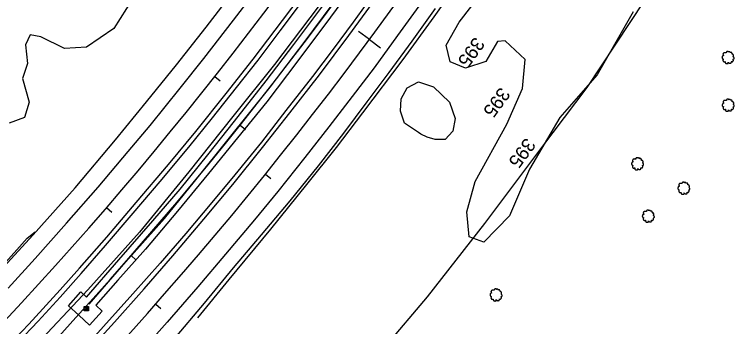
# Model space of a CAD drawing. Extents: x 1901471 to 1963503, y 756461 to 799997.
# Drawn here: x 1939572.8 to 1939997.1, y 777366.1 to 777549.6 of the extents above; entities that cross this region are included whole.
import ezdxf

# ---------------------------------------------------------------- set-up
doc = ezdxf.new("R2010")
doc.units = 0
for name, color, linetype in [('RD_DTM_BkLn1', 7, 'Continuous'), ('RD_EX_DR_ErosCtrl', 7, 'Continuous'), ('RD_EX_DR_Inlet', 7, 'Continuous'), ('RD_EX_Fence_Other', 7, 'Continuous'), ('RD_EX_GuardRail', 7, 'Continuous'), ('RD_EX_H2O', 7, 'Continuous'), ('RD_EX_Road', 7, 'Continuous'), ('RD_EX_VEG', 7, 'Continuous'), ('RD_HC_Cl', 7, 'Continuous'), ('RD_HC_Data_Tic', 7, 'Continuous'), ('RD_HC_TX_Sta50', 7, 'Continuous')]:
    doc.layers.add(name, color=color, linetype=linetype)

# ---------------------------------------------------------------- blocks, each defined once
blk = doc.blocks.new('T2')
at = {"layer": 'RD_EX_VEG'}
for points in [[(0.05, 7.21), (-0.25, 7.24), (-0.57, 7.14), (-0.82, 7.04), (-1.05, 6.96), (-1.27, 6.86), (-1.57, 6.69), (-1.8, 6.49), (-1.92, 6.24), (-1.97, 6.01), (-2.02, 5.74), (-2.02, 5.56), (-2.15, 5.54), (-2.3, 5.56), (-2.55, 5.64), (-2.8, 5.64), (-3.05, 5.64), (-3.4, 5.61), (-3.75, 5.61), (-4.02, 5.56), (-4.35, 5.51), (-4.72, 5.39), (-5.07, 5.26), (-5.37, 5.01), (-5.62, 4.54), (-5.75, 4.19), (-5.9, 3.94), (-5.75, 3.49), (-5.57, 3.14), (-5.55, 2.94), (-5.47, 2.52), (-5.37, 2.29), (-5.25, 2.09), (-5.32, 2.07), (-5.7, 2.02), (-6, 1.92), (-6.42, 1.69), (-6.64, 1.47), (-6.74, 1.14), (-6.77, 0.79), (-6.87, 0.59), (-6.94, 0.32), (-6.97, 0.24), (-7.02, -0.08), (-6.92, -0.53), (-6.89, -0.88), (-6.77, -1.11), (-6.62, -1.28), (-6.44, -1.53), (-6.05, -1.76), (-5.72, -1.86), (-5.52, -1.88), (-5.7, -2.38), (-5.75, -2.73), (-5.87, -3.13), (-5.87, -3.21), (-5.92, -3.68), (-5.77, -4.01), (-5.7, -4.38), (-5.52, -4.61), (-5.25, -4.91), (-4.92, -5.13), (-4.42, -5.26), (-4.02, -5.23), (-3.45, -5.06), (-3.2, -4.98), (-3.22, -5.16), (-3.2, -5.53), (-3.2, -5.96), (-3.05, -6.28), (-2.95, -6.56), (-2.8, -6.81), (-2.47, -7.03), (-2.07, -7.11), (-1.65, -7.26), (-1.2, -7.33), (-0.7, -7.36), (-0.1, -7.21), (0.18, -7.08), (0.28, -6.91), (0.48, -6.53), (0.43, -6.31), (0.45, -5.71), (0.55, -5.88), (0.73, -6.23), (1.23, -6.53), (1.63, -6.71), (2.1, -6.86), (2.4, -6.93), (2.88, -6.86), (3.25, -6.78), (3.63, -6.66), (3.93, -6.38), (4.1, -6.11), (4.15, -5.83), (4.23, -5.46), (4.28, -5.28)], [(4.28, -5.28), (4.2, -5.11), (4.15, -4.86), (4.23, -4.88), (4.4, -4.93), (4.68, -5.06), (4.9, -5.13), (5.23, -5.11), (5.5, -5.01), (5.95, -4.73), (6.22, -4.26), (6.5, -3.86), (6.57, -3.53), (6.52, -3.31), (6.5, -2.81), (6.3, -2.56), (6.25, -2.43), (6.15, -2.03), (6.22, -1.98), (6.5, -1.93), (6.87, -1.81), (7.15, -1.68), (7.37, -1.51), (7.45, -1.28), (7.42, -0.88), (7.47, -0.48), (7.4, -0.33), (7.3, -0.18), (7.22, 0.02), (7.07, 0.17), (6.97, 0.32), (6.87, 0.42), (6.75, 0.57), (6.57, 0.69), (6.42, 0.74), (6.37, 0.89), (6.52, 1.09), (6.57, 1.19), (6.6, 1.42), (6.82, 1.77), (6.87, 2.17), (6.82, 2.59), (6.77, 2.87), (6.62, 3.14), (6.42, 3.39), (6.3, 3.56), (6.12, 3.69), (5.8, 3.81), (5.55, 3.86), (5.2, 3.86), (5, 3.91), (5.03, 3.96), (5.03, 4.11), (5.03, 4.39), (4.95, 4.84), (4.8, 5.34), (4.8, 5.36), (4.7, 5.61), (4.48, 5.81), (4.3, 5.91), (4.1, 6.04), (3.85, 6.06), (3.55, 6.06), (3.28, 6.01), (3.08, 5.91), (2.9, 5.79), (2.83, 5.94), (2.73, 6.24), (2.68, 6.39), (2.53, 6.56), (2.3, 6.76), (1.85, 6.89), (1.23, 6.81), (0.93, 6.61), (0.78, 6.44), (0.73, 6.56), (0.53, 6.76), (0.43, 6.94), (0.25, 7.06), (0.1, 7.16), (0, 7.21)]]:
    blk.add_spline(points, degree=3, dxfattribs=at)
blk = doc.blocks.new('DI')
at = {"layer": 'RD_EX_DR_Inlet'}
for p, q in [((-2.54, 0.86), (2.46, 0.86)), ((-0.84, 2.56), (-0.84, -2.44)), ((0.86, 2.56), (0.86, -2.44)), ((-2.54, -0.84), (2.46, -0.84))]:
    blk.add_line(p, q, dxfattribs=at)
blk.add_lwpolyline([(-2.54, -2.44), (-2.54, 2.56), (2.46, 2.56), (2.46, -2.44)], close=True, dxfattribs=at)

msp = doc.modelspace()

# ---------------------------------------------------------------- linework, layer by layer
at = {"layer": 'RD_DTM_BkLn1'}
msp.add_lwpolyline([(1939467.43, 777300.05), (1939474.49, 777307.13), (1939481.55, 777314.22), (1939484.87, 777317.55), (1939491.85, 777324.7), (1939498.83, 777331.85), (1939501.83, 777334.93), (1939508.85, 777342.04), (1939515.88, 777349.15), (1939522.9, 777356.27), (1939525.92, 777359.33), (1939532.74, 777366.63), (1939539.14, 777373.48), (1939545.99, 777380.76), (1939552.57, 777387.78), (1939559.41, 777395.07), (1939566.24, 777402.37), (1939567.53, 777403.75), (1939574.23, 777411.17), (1939580.36, 777417.98), (1939584.98, 777421.75)], dxfattribs=at)
at = {"layer": 'RD_EX_DR_ErosCtrl'}
msp.add_lwpolyline([(1939775.39, 777570.74), (1939758.72, 777547.91), (1939739.54, 777522.36), (1939721.37, 777498.2), (1939704.04, 777476.97), (1939686.99, 777456.13), (1939668.79, 777433.95), (1939649.84, 777411.65), (1939633.7, 777393.36), (1939620.61, 777378.67), (1939624.42, 777375.07), (1939616.97, 777366.81), (1939610.64, 777372.73), (1939604.56, 777378.3), (1939611.97, 777386.41), (1939615.25, 777383.32), (1939634.29, 777405.36), (1939654.15, 777428.29), (1939670.39, 777446.93), (1939686.64, 777467.1), (1939702.34, 777486.83), (1939720.89, 777510.53), (1939737.23, 777531.88), (1939755.44, 777556.25)], dxfattribs=at)
at = {"layer": 'RD_EX_Fence_Other'}
for points in [[(1939766.12, 777324.68), (1939815.76, 777383.6), (1939849.51, 777426.65), (1939883.13, 777471.29), (1939909.77, 777506.62), (1939943.59, 777557.47), (1939970.54, 777600.04), (1939996.69, 777639.09), (1940027.23, 777691.72), (1940065.52, 777758.27), (1940092.36, 777809.33), (1940119.34, 777865.1)], [(1939933.73, 777840.59), (1939921.68, 777821.23), (1939902.57, 777787.17), (1939883.21, 777753.75), (1939864.26, 777721.63), (1939842, 777686.15), (1939821.19, 777654.54), (1939799.49, 777622.18), (1939775.87, 777587.67), (1939751.45, 777553.99), (1939725.79, 777520.15), (1939701.31, 777489.56), (1939675.33, 777457.11), (1939646.3, 777421.49), (1939616.06, 777387.72), (1939583.31, 777352.71)]]:
    msp.add_lwpolyline(points, dxfattribs=at)
at = {"layer": 'RD_EX_GuardRail'}
msp.add_lwpolyline([(1939680.81, 777371.2), (1939699.19, 777393.8), (1939723.62, 777423.42), (1939744.94, 777449.52), (1939762.37, 777471.29), (1939777.8, 777491.71), (1939801.5, 777523.15), (1939819.68, 777548.22), (1939837.63, 777573.38), (1939853.21, 777595.89), (1939871.24, 777623.18), (1939885.52, 777645.13), (1939899.05, 777666.17), (1939911.51, 777686.09), (1939927.9, 777713.26), (1939940.34, 777733.89), (1939956.86, 777762.92), (1939973.14, 777792.51), (1939987.13, 777818.12), (1939997, 777836.94)], dxfattribs=at)
at = {"layer": 'RD_EX_H2O'}
msp.add_lwpolyline([(1939616.78, 777379.27), (1939638.39, 777404.1), (1939661.17, 777429.66), (1939678.83, 777451.44), (1939699.3, 777477.05), (1939723.2, 777506.88), (1939743.88, 777533.84), (1939764.85, 777562.31), (1939785.89, 777591.02), (1939804.37, 777618.46), (1939824, 777647.32), (1939843.27, 777676.32), (1939859.44, 777702.26), (1939877.34, 777731.66), (1939896.3, 777763.54), (1939911.69, 777791.71), (1939930.01, 777826.37)], dxfattribs=at)
at = {"layer": 'RD_EX_Road'}
for points in [[(1939564.83, 777350.14), (1939581.28, 777367.47), (1939599.63, 777387.6), (1939611.17, 777400.45), (1939627.08, 777418.53), (1939644.42, 777439.02), (1939663.39, 777461.28), (1939679.5, 777480.73), (1939697.34, 777503.13), (1939713.32, 777523.3), (1939730.56, 777546.02), (1939746.36, 777567.17), (1939767.31, 777596.34), (1939783.83, 777619.77), (1939796.5, 777638.28), (1939811.24, 777660.24), (1939826.48, 777683.61), (1939838.13, 777701.79), (1939851.79, 777723.73), (1939864.83, 777745.07), (1939878.3, 777767.97), (1939893.08, 777793.44), (1939905.56, 777816.16), (1939918.04, 777839.07)], [(1939569.09, 777388.55), (1939584.91, 777406.13), (1939603.51, 777426.8), (1939622.04, 777448.05), (1939639.65, 777469.01), (1939652.6, 777484.33), (1939670.32, 777506.24), (1939684.18, 777523.73), (1939701.77, 777546.27), (1939712.85, 777560.92), (1939729.15, 777582.94), (1939745.69, 777605.64), (1939759.51, 777625.4), (1939774.75, 777647.24), (1939787.82, 777666.77), (1939800.33, 777685.83), (1939813.81, 777706.85), (1939826.38, 777726.84), (1939837.27, 777744.75), (1939848.34, 777762.9), (1939858.71, 777780.48), (1939870.13, 777799.98), (1939881.59, 777820.46), (1939892.35, 777840.73)], [(1939608.45, 777343.24), (1939631.65, 777368.58), (1939649.06, 777388.21), (1939666.07, 777407.68), (1939684.26, 777429.14), (1939701.28, 777449.61), (1939718.81, 777471.33), (1939734.91, 777491.71), (1939752.38, 777514.15), (1939769.54, 777537.14), (1939783.48, 777556.24), (1939801.77, 777581.76), (1939817.14, 777603.66), (1939835.31, 777630.69), (1939850.28, 777653.21), (1939864.28, 777675.05), (1939877.85, 777696.44), (1939891.02, 777717.81), (1939910.45, 777750.74), (1939924.57, 777775.25), (1939937.21, 777798.18), (1939948.28, 777818.43), (1939959.54, 777839.52)], [(1939524.79, 777356.43), (1939543.79, 777376.68), (1939566.44, 777401.02), (1939583.8, 777420.05), (1939608.45, 777447.54), (1939632.32, 777475.77), (1939650.56, 777498.13), (1939668.26, 777519.9), (1939685.66, 777542.06), (1939704, 777566.1), (1939721.79, 777590.67), (1939736.4, 777610.39), (1939750.68, 777631.08), (1939766.7, 777653.83), (1939780.34, 777674.39), (1939799.19, 777703.11), (1939816.34, 777729.32), (1939832.59, 777754.47), (1939844.86, 777774.17), (1939857.85, 777798.07), (1939871.36, 777822.1)], [(1939789.94, 777569.85), (1939772.05, 777545.04), (1939760.27, 777529.1), (1939748.21, 777513.16), (1939732.56, 777493.06), (1939718.15, 777474.49), (1939702.43, 777455.26), (1939688.89, 777438.96), (1939673.56, 777420.8), (1939658.52, 777403.25), (1939642.48, 777385.23), (1939625.24, 777366.12), (1939608.68, 777347.76)], [(1939574.89, 777356.61), (1939586.8, 777369.23), (1939599.66, 777383.36), (1939611.99, 777397.32), (1939626.42, 777413.64), (1939642.66, 777432.82), (1939658.57, 777451.28), (1939675.48, 777471.49), (1939689.31, 777488.87), (1939703.4, 777506.64), (1939716.19, 777522.6), (1939729.18, 777539.9), (1939742.24, 777557.28)], [(1939812.39, 777556.59), (1939798.29, 777537.09), (1939784.4, 777518.2), (1939771.57, 777501.3), (1939757.89, 777483.4), (1939743.63, 777465.42), (1939727.71, 777445.4), (1939714.02, 777428.73), (1939697.03, 777408.55), (1939680.81, 777389.41), (1939662.68, 777368.58), (1939646.69, 777350.76)], [(1939820.38, 777552.99), (1939806.59, 777533.91), (1939793.16, 777515.49), (1939780.25, 777498.27), (1939766.48, 777479.79), (1939751.42, 777460.57), (1939734.76, 777439.95), (1939717.95, 777419.93), (1939701.51, 777400.53), (1939684.38, 777379.88), (1939666.12, 777358.34)]]:
    msp.add_lwpolyline(points, dxfattribs=at)
at = {"layer": 'RD_EX_VEG'}
for points in [[(1939642.53, 777559.18), (1939631.33, 777541.28), (1939615.24, 777530.26), (1939602.33, 777529.46), (1939588.36, 777536.31), (1939581.99, 777537.65), (1939579.28, 777531.68), (1939580.42, 777520.78), (1939577.49, 777511.99), (1939581.51, 777497.94), (1939578.8, 777488.9), (1939569.67, 777485.67)], [(1939936.86, 777551.07), (1939915.66, 777514.02), (1939893.74, 777488.92), (1939875.89, 777458.66), (1939864.06, 777431.18), (1939849.09, 777415.72), (1939840.4, 777418.91), (1939838.95, 777433.61), (1939843.9, 777451.27), (1939862.43, 777485.1), (1939871.78, 777506.05), (1939873.27, 777523.1), (1939861.58, 777534.1), (1939857.13, 777533.73), (1939850.24, 777521.93), (1939838.22, 777518.01), (1939829.24, 777521.63), (1939826.91, 777531.47), (1939834.5, 777544.99), (1939842.03, 777554.55)]]:
    msp.add_lwpolyline(points, dxfattribs=at)
msp.add_lwpolyline([(1939810.58, 777480.21), (1939802.34, 777485.67), (1939799.98, 777492.76), (1939800.28, 777500.01), (1939803.97, 777506.5), (1939810.46, 777510.03), (1939819.39, 777507.05), (1939828.81, 777498.04), (1939832.15, 777488.41), (1939830.83, 777480.96), (1939826.25, 777476.05), (1939820.43, 777476.09), (1939815.73, 777477.37), (1939811.87, 777479.23)], close=True, dxfattribs=at)
at = {"layer": 'RD_HC_Cl'}
for centre, radius, start, end in [((1937913.74, 778916.23), 2264.18, 292.01316, 340.28803), ((1937912.97, 778917.3), 2294.88, 292.01425, 340.29093), ((1937913.73, 778916.48), 2323.44, 292.01325, 340.2892)]:
    msp.add_arc(centre, radius, start, end, dxfattribs=at)
at = {"layer": 'RD_HC_Data_Tic'}
for p, q in [((1939781.68, 777534.76), (1939775.25, 777539.52)), ((1939781.68, 777534.76), (1939788.12, 777530)), ((1939690.7, 777513.06), (1939693.84, 777510.58)), ((1939705.62, 777484.51), (1939708.74, 777482.01)), ((1939720.5, 777455.67), (1939723.61, 777453.15)), ((1939627.02, 777435.97), (1939630.04, 777433.35)), ((1939641.5, 777407.78), (1939644.51, 777405.15)), ((1939655.98, 777379.28), (1939658.98, 777376.64))]:
    msp.add_line(p, q, dxfattribs=at)

# ---------------------------------------------------------------- block references
at = {"layer": 'RD_EX_DR_Inlet', "xscale": 0.5039370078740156, "yscale": 0.5039370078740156}
msp.add_blockref('DI', (1939615.17, 777376.55), dxfattribs=at)
at = {"layer": 'RD_EX_VEG', "xscale": 0.4921259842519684, "yscale": 0.4921259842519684}
for p in [(1939992.58, 777524.28), (1939992.68, 777496.26), (1939939.34, 777461.8), (1939966.57, 777447.46), (1939945.67, 777431.01), (1939856.1, 777384.69)]:
    msp.add_blockref('T2', p, dxfattribs=at)

# ---------------------------------------------------------------- texts
at = {"layer": 'RD_HC_TX_Sta50'}
for rotation, p in [(234.2343, (1939843.64, 777536.82)), (233.8626, (1939858.68, 777507.29)), (233.5097, (1939873.68, 777477.53))]:
    msp.add_text('395', height=8, rotation=rotation, dxfattribs=at).set_placement(p)

doc.saveas('drawing.dxf')
